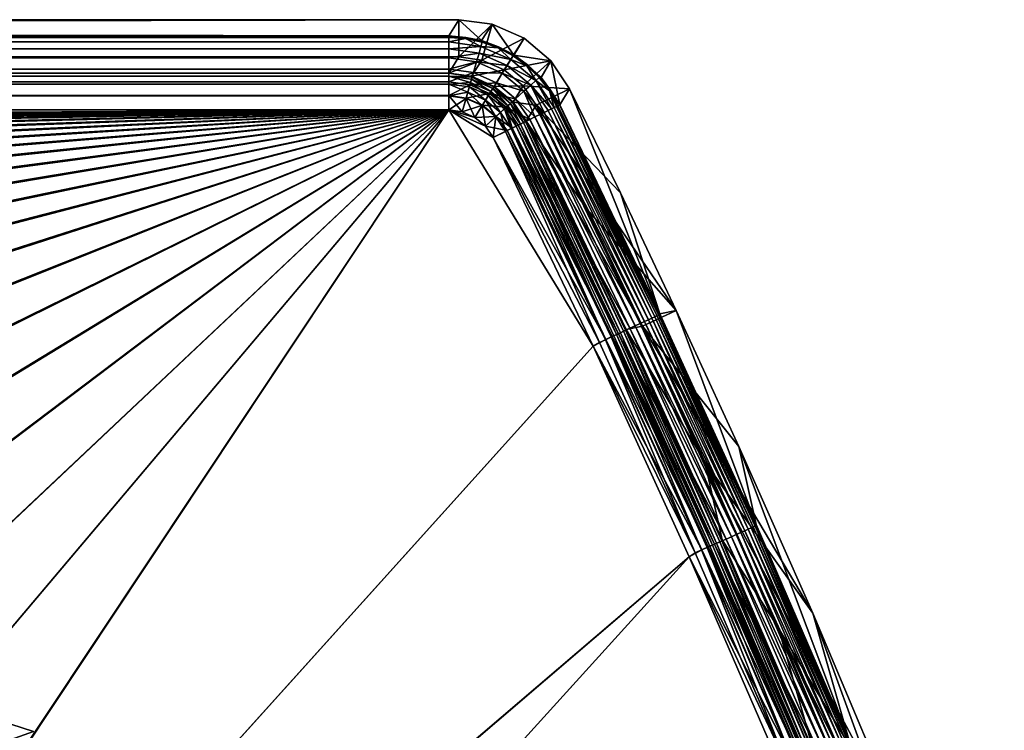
# Model space of a CAD drawing. Header units: metres. Extents: x 0 to 1400, y -1400 to 0.
# Tile 355 of 355: x 1256 to 1335, y -57 to 0. Entities that reach past the tile are written whole.
import ezdxf

# ---------------------------------------------------------------- set-up
doc = ezdxf.new("R2010")
doc.units = ezdxf.units.M

msp = doc.modelspace()

# ---------------------------------------------------------------- linework, layer by layer
at = {"layer": 'None'}
for points in [[(11.242748, -1.294015, -5.865956), (1290.58252, -1.294015, -5.865956), (9.948733, 0, -80)], [(1290.58252, -1.294015, -5.865956), (1291.388062, 0, -80), (9.948733, 0, -80)], [(1291.388062, -2.999513, -80.052353), (9.948733, -2.999543, -80.052361), (1291.388062, 0, -80)], [(9.948733, -2.999543, -80.052361), (9.948733, 0, -80), (1291.388062, 0, -80)], [(1290.58252, -1.294015, -5.865956), (1293.21228, -1.664633, -5.852549), (1291.388062, 0, -80)], [(1293.21228, -1.664633, -5.852549), (1294.068604, -0.367841, -80), (1291.388062, 0, -80)], [(1291.388062, -2.999513, -80.052353), (1291.388062, 0, -80), (1294.068604, -0.367841, -80)], [(1293.260498, -3.256342, -80.059189), (1291.388062, -2.999513, -80.052353), (1294.068604, -0.367841, -80)], [(1293.21228, -1.664633, -5.852549), (1295.812866, -2.844665, -5.847825), (1294.068604, -0.367841, -80)], [(1293.260498, -3.256342, -80.059189), (1294.068604, -0.367841, -80), (1296.643921, -1.501548, -80)], [(1295.812866, -2.844665, -5.847825), (1296.643921, -1.501548, -80), (1294.068604, -0.367841, -80)], [(11.242748, -1.777934, -3.61347), (1290.58313, -1.426031, -4.71613), (11.242748, -1.294015, -5.865956)], [(1290.58313, -1.426031, -4.71613), (1290.58313, -1.331961, -5.287838), (11.242748, -1.294015, -5.865956)], [(11.242748, -1.294015, -5.865956), (1290.58313, -1.331961, -5.287838), (1290.58252, -1.294015, -5.865956)], [(11.242748, -1.777934, -3.61347), (1290.58313, -1.777693, -3.61342), (1290.58313, -1.426031, -4.71613)], [(1293.21228, -1.664633, -5.852549), (1290.58252, -1.294015, -5.865956), (1291.955444, -1.42888, -5.282678)], [(1290.58252, -1.294015, -5.865956), (1290.58313, -1.331961, -5.287838), (1291.955444, -1.42888, -5.282678)], [(1291.955444, -1.42888, -5.282678), (1290.58313, -1.331961, -5.287838), (1290.58313, -1.426031, -4.71613)], [(1291.942383, -1.522773, -4.711677), (1291.955444, -1.42888, -5.282678), (1290.58313, -1.426031, -4.71613)], [(1290.58313, -1.426031, -4.71613), (1290.58313, -1.777693, -3.61342), (1291.942383, -1.522773, -4.711677)], [(1290.58313, -1.777693, -3.61342), (1293.181152, -2.145649, -3.603996), (1291.942383, -1.522773, -4.711677)], [(1293.304199, -1.71473, -5.277255), (1291.955444, -1.42888, -5.282678), (1291.942383, -1.522773, -4.711677)], [(1293.278076, -1.80632, -4.706699), (1293.304199, -1.71473, -5.277255), (1291.942383, -1.522773, -4.711677)], [(1291.942383, -1.522773, -4.711677), (1293.181152, -2.145649, -3.603996), (1293.278076, -1.80632, -4.706699)], [(1293.21228, -1.664633, -5.852549), (1291.955444, -1.42888, -5.282678), (1293.304199, -1.71473, -5.277255)], [(1295.059448, -4.048196, -80.061653), (1293.260498, -3.256342, -80.059189), (1296.643921, -1.501548, -80)], [(1295.059448, -4.048196, -80.061653), (1296.643921, -1.501548, -80), (1298.798828, -3.311, -80)], [(1296.643921, -1.501548, -80), (1295.812866, -2.844665, -5.847825), (1298.798828, -3.311, -80)], [(1290.58313, -2.33552, -2.599289), (1290.58313, -1.777693, -3.61342), (11.242748, -1.777934, -3.61347)], [(11.242748, -3.078722, -1.711938), (1290.58313, -2.33552, -2.599289), (11.242748, -1.777934, -3.61347)], [(11.242748, -3.078722, -1.711938), (1290.58313, -3.078547, -1.711852), (1290.58313, -2.33552, -2.599289)], [(1290.58313, -1.777693, -3.61342), (1290.58313, -2.33552, -2.599289), (1293.181152, -2.145649, -3.603996)], [(1290.58313, -2.33552, -2.599289), (1293.027588, -2.683194, -2.591883), (1293.181152, -2.145649, -3.603996)], [(1293.027588, -2.683194, -2.591883), (1290.58313, -2.33552, -2.599289), (1290.58313, -3.078547, -1.711852)], [(1293.181152, -2.145649, -3.603996), (1293.027588, -2.683194, -2.591883), (1295.579102, -3.210542, -3.600766)], [(1293.181152, -2.145649, -3.603996), (1294.560669, -2.272154, -4.703683), (1293.278076, -1.80632, -4.706699)], [(1293.181152, -2.145649, -3.603996), (1295.579102, -3.210542, -3.600766), (1294.560669, -2.272154, -4.703683)], [(1295.812866, -2.844665, -5.847825), (1293.21228, -1.664633, -5.852549), (1294.599365, -2.184835, -5.273966)], [(1294.599365, -2.184835, -5.273966), (1293.21228, -1.664633, -5.852549), (1293.304199, -1.71473, -5.277255)], [(1294.599365, -2.184835, -5.273966), (1293.304199, -1.71473, -5.277255), (1293.278076, -1.80632, -4.706699)], [(1294.560669, -2.272154, -4.703683), (1294.599365, -2.184835, -5.273966), (1293.278076, -1.80632, -4.706699)], [(1295.816284, -2.829267, -5.272861), (1294.599365, -2.184835, -5.273966), (1294.560669, -2.272154, -4.703683)], [(1295.765869, -2.910449, -4.702671), (1295.816284, -2.829267, -5.272861), (1294.560669, -2.272154, -4.703683)], [(1295.579102, -3.210542, -3.600766), (1295.765869, -2.910449, -4.702671), (1294.560669, -2.272154, -4.703683)], [(1295.816284, -2.829267, -5.272861), (1295.812866, -2.844665, -5.847825), (1294.599365, -2.184835, -5.273966)], [(9.948733, -2.999543, -80.052361), (1291.388062, -2.999513, -80.052353), (11.242748, -4.293558, -5.918313)], [(1291.388062, -2.999513, -80.052353), (1290.58313, -4.293558, -5.918313), (11.242748, -4.293558, -5.918313)], [(1290.58313, -3.978847, -0.984463), (1290.58313, -3.078547, -1.711852), (11.242748, -3.078722, -1.711938)], [(11.242748, -5.002666, -0.444534), (1290.58313, -3.978847, -0.984463), (11.242748, -3.078722, -1.711938)], [(1292.82373, -3.397202, -1.707133), (1293.027588, -2.683194, -2.591883), (1290.58313, -3.078547, -1.711852)], [(1291.388062, -2.999513, -80.052353), (1293.260498, -3.256342, -80.059189), (1290.58313, -4.293558, -5.918313)], [(1290.58313, -3.078547, -1.711852), (1290.58313, -3.978847, -0.984463), (1292.82373, -3.397202, -1.707133)], [(1295.283813, -3.685453, -2.589477), (1293.027588, -2.683194, -2.591883), (1292.82373, -3.397202, -1.707133)], [(1293.027588, -2.683194, -2.591883), (1295.283813, -3.685453, -2.589477), (1295.579102, -3.210542, -3.600766)], [(1295.765869, -2.910449, -4.702671), (1295.579102, -3.210542, -3.600766), (1296.871094, -3.709348, -4.70368)], [(1296.932373, -3.636026, -5.273962), (1295.816284, -2.829267, -5.272861), (1295.765869, -2.910449, -4.702671)], [(1296.871094, -3.709348, -4.70368), (1296.932373, -3.636026, -5.273962), (1295.765869, -2.910449, -4.702671)], [(1295.812866, -2.844665, -5.847825), (1295.816284, -2.829267, -5.272861), (1296.932373, -3.636026, -5.273962)], [(1295.812866, -2.844665, -5.847825), (1298.018921, -4.658001, -5.852578), (1298.798828, -3.311, -80)], [(1298.018921, -4.658001, -5.852578), (1295.812866, -2.844665, -5.847825), (1296.932373, -3.636026, -5.273962)], [(1293.260498, -3.256342, -80.059189), (1292.419922, -4.55238, -5.911553), (1290.58313, -4.293558, -5.918313)], [(1290.58313, -3.978847, -0.984463), (1292.576782, -4.261871, -0.982192), (1292.82373, -3.397202, -1.707133)], [(1293.260498, -3.256342, -80.059189), (1295.059448, -4.048196, -80.061653), (1292.419922, -4.55238, -5.911553)], [(1292.82373, -3.397202, -1.707133), (1292.576782, -4.261871, -0.982192), (1294.891602, -4.315983, -1.705507)], [(1294.891602, -4.315983, -1.705507), (1295.283813, -3.685453, -2.589477), (1292.82373, -3.397202, -1.707133)], [(1297.180054, -5.266157, -2.591879), (1295.283813, -3.685453, -2.589477), (1294.891602, -4.315983, -1.705507)], [(1296.564575, -5.312147, -80.059189), (1295.059448, -4.048196, -80.061653), (1298.798828, -3.311, -80)], [(1295.579102, -3.210542, -3.600766), (1295.283813, -3.685453, -2.589477), (1297.59436, -4.89083, -3.60399)], [(1295.283813, -3.685453, -2.589477), (1297.180054, -5.266157, -2.591879), (1297.59436, -4.89083, -3.60399)], [(1296.871094, -3.709348, -4.70368), (1295.579102, -3.210542, -3.600766), (1297.59436, -4.89083, -3.60399)], [(1296.564575, -5.312147, -80.059189), (1298.798828, -3.311, -80), (1300.31311, -5.55321, -80)], [(1297.926514, -4.589952, -5.277246), (1296.932373, -3.636026, -5.273962), (1296.871094, -3.709348, -4.70368)], [(1297.855957, -4.653903, -4.706692), (1297.926514, -4.589952, -5.277246), (1296.871094, -3.709348, -4.70368)], [(1297.855957, -4.653903, -4.706692), (1296.871094, -3.709348, -4.70368), (1297.59436, -4.89083, -3.60399)], [(1298.018921, -4.658001, -5.852578), (1296.932373, -3.636026, -5.273962), (1297.926514, -4.589952, -5.277246)], [(1298.798828, -3.311, -80), (1298.018921, -4.658001, -5.852578), (1299.511353, -6.854743, -5.865956)], [(1299.511353, -6.854743, -5.865956), (1300.31311, -5.55321, -80), (1298.798828, -3.311, -80)], [(1290.58313, -5.002582, -0.444461), (1290.58313, -3.978847, -0.984463), (11.242748, -5.002666, -0.444534)], [(11.242748, -4.534307, -4.797701), (11.242748, -4.293558, -5.918313), (1290.58313, -4.534073, -4.797638)], [(11.242748, -4.293558, -5.918313), (1290.58313, -4.293558, -5.918313), (1290.58313, -4.534073, -4.797638)], [(11.242748, -4.534307, -4.797701), (1290.58313, -4.534073, -4.797638), (1290.58313, -5.181283, -3.851596)], [(11.242748, -5.181449, -3.851689), (11.242748, -4.534307, -4.797701), (1290.58313, -5.181283, -3.851596)], [(1290.58313, -3.978847, -0.984463), (1290.58313, -5.002582, -0.444461), (1292.576782, -4.261871, -0.982192)], [(1290.58313, -5.002582, -0.444461), (1292.295776, -5.245498, -0.443247), (1292.576782, -4.261871, -0.982192)], [(1290.58313, -4.534073, -4.797638), (1290.58313, -4.293558, -5.918313), (1292.473022, -4.625282, -5.341588)], [(1292.473022, -4.625282, -5.341588), (1290.58313, -4.293558, -5.918313), (1292.419922, -4.55238, -5.911553)], [(1290.58313, -5.181283, -3.851596), (1290.58313, -4.534073, -4.797638), (1292.348389, -5.061515, -4.289472)], [(1290.58313, -4.534073, -4.797638), (1292.424805, -4.794093, -4.792995), (1292.348389, -5.061515, -4.289472)], [(1292.424805, -4.794093, -4.792995), (1290.58313, -4.534073, -4.797638), (1292.473022, -4.625282, -5.341588)], [(1292.576782, -4.261871, -0.982192), (1292.295776, -5.245498, -0.443247), (1294.416748, -5.079371, -0.981242)], [(1295.059448, -4.048196, -80.061653), (1294.236206, -5.376638, -5.909133), (1292.419922, -4.55238, -5.911553)], [(1292.473022, -4.625282, -5.341588), (1292.419922, -4.55238, -5.911553), (1294.217651, -5.399434, -5.339591)], [(1292.419922, -4.55238, -5.911553), (1294.236206, -5.376638, -5.909133), (1294.217651, -5.399434, -5.339591)], [(1294.124756, -5.548721, -4.7914), (1292.424805, -4.794093, -4.792995), (1292.473022, -4.625282, -5.341588)], [(1294.217651, -5.399434, -5.339591), (1294.124756, -5.548721, -4.7914), (1292.473022, -4.625282, -5.341588)], [(1292.576782, -4.261871, -0.982192), (1294.416748, -5.079371, -0.981242), (1294.891602, -4.315983, -1.705507)], [(1295.059448, -4.048196, -80.061653), (1296.564575, -5.312147, -80.059189), (1294.236206, -5.376638, -5.909133)], [(1294.891602, -4.315983, -1.705507), (1294.416748, -5.079371, -0.981242), (1296.629761, -5.764692, -1.70713)], [(1296.629761, -5.764692, -1.70713), (1297.180054, -5.266157, -2.591879), (1294.891602, -4.315983, -1.705507)], [(1297.855957, -4.653903, -4.706692), (1297.59436, -4.89083, -3.60399), (1298.700684, -5.726666, -4.711666)], [(1298.779175, -5.673361, -5.282666), (1297.926514, -4.589952, -5.277246), (1297.855957, -4.653903, -4.706692)], [(1298.700684, -5.726666, -4.711666), (1298.779175, -5.673361, -5.282666), (1297.855957, -4.653903, -4.706692)], [(1298.779175, -5.673361, -5.282666), (1298.018921, -4.658001, -5.852578), (1297.926514, -4.589952, -5.277246)], [(1299.511353, -6.854743, -5.865956), (1298.018921, -4.658001, -5.852578), (1298.779175, -5.673361, -5.282666)], [(1290.58313, -6.111274, -0.112144), (1290.58313, -5.002582, -0.444461), (11.242748, -5.002666, -0.444534)], [(1290.58313, -6.111274, -0.112144), (11.242748, -5.002666, -0.444534), (11.242748, -7.263255)], [(11.242748, -5.181449, -3.851689), (1290.58313, -5.181283, -3.851596), (1290.58313, -6.138533, -3.221081)], [(11.242748, -6.138612, -3.221156), (11.242748, -5.181449, -3.851689), (1290.58313, -6.138533, -3.221081)], [(1290.58313, -5.002582, -0.444461), (1290.58313, -6.111274, -0.112144), (1292.295776, -5.245498, -0.443247)], [(1290.58313, -5.181283, -3.851596), (1292.348389, -5.061515, -4.289472), (1292.246948, -5.416728, -3.849309)], [(1290.58313, -6.138533, -3.221081), (1290.58313, -5.181283, -3.851596), (1292.124146, -5.846894, -3.48865)], [(1292.124146, -5.846894, -3.48865), (1290.58313, -5.181283, -3.851596), (1292.246948, -5.416728, -3.849309)], [(1290.58313, -6.111274, -0.112144), (1291.991211, -6.312303, -0.112191), (1292.295776, -5.245498, -0.443247)], [(1291.991211, -6.312303, -0.112191), (1293.876587, -5.947658, -0.442818), (1292.295776, -5.245498, -0.443247)], [(1293.546387, -6.478433, -3.488189), (1292.124146, -5.846894, -3.48865), (1292.246948, -5.416728, -3.849309)], [(1292.246948, -5.416728, -3.849309), (1292.348389, -5.061515, -4.289472), (1293.782715, -6.098657, -3.848514)], [(1293.782715, -6.098657, -3.848514), (1293.546387, -6.478433, -3.488189), (1292.246948, -5.416728, -3.849309)], [(1292.295776, -5.245498, -0.443247), (1293.876587, -5.947658, -0.442818), (1294.416748, -5.079371, -0.981242)], [(1292.348389, -5.061515, -4.289472), (1292.424805, -4.794093, -4.792995), (1293.977783, -5.784978, -4.288288)], [(1292.348389, -5.061515, -4.289472), (1293.977783, -5.784978, -4.288288), (1293.782715, -6.098657, -3.848514)], [(1292.424805, -4.794093, -4.792995), (1294.124756, -5.548721, -4.7914), (1293.977783, -5.784978, -4.288288)], [(1293.876587, -5.947658, -0.442818), (1295.963379, -6.368423, -0.98219), (1294.416748, -5.079371, -0.981242)], [(1295.553101, -6.739979, -4.792993), (1294.124756, -5.548721, -4.7914), (1294.217651, -5.399434, -5.339591)], [(1294.217651, -5.399434, -5.339591), (1294.236206, -5.376638, -5.909133), (1295.683228, -6.62211, -5.341584)], [(1295.683228, -6.62211, -5.341584), (1295.553101, -6.739979, -4.792993), (1294.217651, -5.399434, -5.339591)], [(1296.564575, -5.312147, -80.059189), (1295.7771, -6.643245, -5.911569), (1294.236206, -5.376638, -5.909133)], [(1294.236206, -5.376638, -5.909133), (1295.7771, -6.643245, -5.911569), (1295.683228, -6.62211, -5.341584)], [(1294.416748, -5.079371, -0.981242), (1295.963379, -6.368423, -0.98219), (1296.629761, -5.764692, -1.70713)], [(1296.564575, -5.312147, -80.059189), (1297.622192, -6.87846, -80.052361), (1295.7771, -6.643245, -5.911569)], [(1297.622192, -6.87846, -80.052361), (1296.564575, -5.312147, -80.059189), (1300.31311, -5.55321, -80)], [(1298.262085, -7.46866, -2.137302), (1297.180054, -5.266157, -2.591879), (1296.629761, -5.764692, -1.70713)], [(1297.180054, -5.266157, -2.591879), (1298.848633, -7.180427, -3.092461), (1297.59436, -4.89083, -3.60399)], [(1298.262085, -7.46866, -2.137302), (1298.57605, -7.314347, -2.598888), (1297.180054, -5.266157, -2.591879)], [(1298.57605, -7.314347, -2.598888), (1298.848633, -7.180427, -3.092461), (1297.180054, -5.266157, -2.591879)], [(1298.848633, -7.180427, -3.092461), (1299.077026, -7.068157, -3.613595), (1297.59436, -4.89083, -3.60399)], [(1297.59436, -4.89083, -3.60399), (1299.077026, -7.068157, -3.613595), (1298.700684, -5.726666, -4.711666)], [(1290.58252, -7.263255), (1290.58313, -6.111274, -0.112144), (11.242748, -7.263255)], [(11.242748, -6.138612, -3.221156), (1290.58313, -6.138533, -3.221081), (1290.58313, -7.263255, -3)], [(11.242748, -7.263255, -3), (11.242748, -6.138612, -3.221156), (1290.58313, -7.263255, -3)], [(1290.58252, -7.263255), (1291.676758, -7.416335), (1290.58313, -6.111274, -0.112144)], [(1291.984375, -6.336243, -3.220523), (1290.58313, -6.138533, -3.221081), (1292.124146, -5.846894, -3.48865)], [(1291.676758, -7.416335), (1291.991211, -6.312303, -0.112191), (1290.58313, -6.111274, -0.112144)], [(1290.58313, -7.263255, -3), (1290.58313, -6.138533, -3.221081), (1291.984375, -6.336243, -3.220523)], [(1291.991211, -6.312303, -0.112191), (1291.676758, -7.416335), (1293.290894, -6.88929, -0.112086)], [(1293.27771, -6.910398, -3.220318), (1291.984375, -6.336243, -3.220523), (1292.124146, -5.846894, -3.48865)], [(1293.290894, -6.88929, -0.112086), (1293.876587, -5.947658, -0.442818), (1291.991211, -6.312303, -0.112191)], [(1293.546387, -6.478433, -3.488189), (1293.27771, -6.910398, -3.220318), (1292.124146, -5.846894, -3.48865)], [(1295.2052, -7.055212, -0.443246), (1293.876587, -5.947658, -0.442818), (1293.290894, -6.88929, -0.112086)], [(1294.741699, -7.475076, -3.488649), (1293.546387, -6.478433, -3.488189), (1293.782715, -6.098657, -3.848514)], [(1293.782715, -6.098657, -3.848514), (1293.977783, -5.784978, -4.288288), (1295.073242, -7.174721, -3.849308)], [(1295.073242, -7.174721, -3.849308), (1294.741699, -7.475076, -3.488649), (1293.782715, -6.098657, -3.848514)], [(1293.876587, -5.947658, -0.442818), (1295.2052, -7.055212, -0.443246), (1295.963379, -6.368423, -0.98219)], [(1293.977783, -5.784978, -4.288288), (1294.124756, -5.548721, -4.7914), (1295.346924, -6.926701, -4.289469)], [(1293.977783, -5.784978, -4.288288), (1295.346924, -6.926701, -4.289469), (1295.073242, -7.174721, -3.849308)], [(1294.124756, -5.548721, -4.7914), (1295.553101, -6.739979, -4.792993), (1295.346924, -6.926701, -4.289469)], [(1295.963379, -6.368423, -0.98219), (1297.521729, -7.832515, -1.326623), (1296.629761, -5.764692, -1.70713)], [(1296.629761, -5.764692, -1.70713), (1297.521729, -7.832515, -1.326623), (1297.909546, -7.641909, -1.711938)], [(1297.909546, -7.641909, -1.711938), (1298.262085, -7.46866, -2.137302), (1296.629761, -5.764692, -1.70713)], [(1297.622192, -6.87846, -80.052361), (1300.31311, -5.55321, -80), (1304.394287, -13.941833, -80)], [(1299.489624, -6.865383, -5.42401), (1298.779175, -5.673361, -5.282666), (1298.700684, -5.726666, -4.711666)], [(1299.077026, -7.068157, -3.613595), (1299.259155, -6.978668, -4.157339), (1298.700684, -5.726666, -4.711666)], [(1298.700684, -5.726666, -4.711666), (1299.259155, -6.978668, -4.157339), (1299.36853, -6.924917, -4.597202)], [(1299.36853, -6.924917, -4.597202), (1299.489624, -6.865383, -5.42401), (1298.700684, -5.726666, -4.711666)], [(1299.489624, -6.865383, -5.42401), (1299.511353, -6.854743, -5.865956), (1298.779175, -5.673361, -5.282666)], [(1299.511353, -6.854743, -5.865956), (1307.573242, -23.667604, -5.865956), (1300.31311, -5.55321, -80)], [(1307.573242, -23.667604, -5.865956), (1304.394287, -13.941833, -80), (1300.31311, -5.55321, -80)], [(1291.677124, -7.41644, -3), (1290.58313, -7.263255, -3), (1291.984375, -6.336243, -3.220523)], [(1291.676758, -7.416335), (1292.686523, -7.864559), (1293.290894, -6.88929, -0.112086)], [(1292.686768, -7.864694, -3), (1291.677124, -7.41644, -3), (1291.984375, -6.336243, -3.220523)], [(1293.27771, -6.910398, -3.220318), (1292.686768, -7.864694, -3), (1291.984375, -6.336243, -3.220523)], [(1293.290894, -6.88929, -0.112086), (1292.686523, -7.864559), (1294.382935, -7.800077, -0.112191)], [(1293.534302, -8.57308, -3), (1292.686768, -7.864694, -3), (1293.27771, -6.910398, -3.220318)], [(1294.364502, -7.816753, -3.220522), (1293.27771, -6.910398, -3.220318), (1293.546387, -6.478433, -3.488189)], [(1294.364502, -7.816753, -3.220522), (1293.534302, -8.57308, -3), (1293.27771, -6.910398, -3.220318)], [(1294.382935, -7.800077, -0.112191), (1295.2052, -7.055212, -0.443246), (1293.290894, -6.88929, -0.112086)], [(1294.741699, -7.475076, -3.488649), (1294.364502, -7.816753, -3.220522), (1293.546387, -6.478433, -3.488189)], [(1295.69165, -8.731893, -0.251109), (1295.2052, -7.055212, -0.443246), (1294.382935, -7.800077, -0.112191)], [(1295.073242, -7.174721, -3.849308), (1295.346924, -6.926701, -4.289469), (1296.022461, -8.56934, -3.851692)], [(1295.2052, -7.055212, -0.443246), (1297.102051, -8.038766, -0.984865), (1295.963379, -6.368423, -0.98219)], [(1295.69165, -8.731893, -0.251109), (1296.182739, -8.490542, -0.444482), (1295.2052, -7.055212, -0.443246)], [(1296.182739, -8.490542, -0.444482), (1297.102051, -8.038766, -0.984865), (1295.2052, -7.055212, -0.443246)], [(1295.346924, -6.926701, -4.289469), (1295.553101, -6.739979, -4.792993), (1296.354126, -8.406307, -4.293188)], [(1295.346924, -6.926701, -4.289469), (1296.354126, -8.406307, -4.293188), (1296.022461, -8.56934, -3.851692)], [(1296.603271, -8.283911, -4.797708), (1295.553101, -6.739979, -4.792993), (1295.683228, -6.62211, -5.341584)], [(1295.553101, -6.739979, -4.792993), (1296.603271, -8.283911, -4.797708), (1296.354126, -8.406307, -4.293188)], [(1295.683228, -6.62211, -5.341584), (1295.7771, -6.643245, -5.911569), (1296.760254, -8.20675, -5.346292)], [(1296.760254, -8.20675, -5.346292), (1296.603271, -8.283911, -4.797708), (1295.683228, -6.62211, -5.341584)], [(1295.7771, -6.643245, -5.911569), (1296.819336, -8.177726, -5.918313), (1296.760254, -8.20675, -5.346292)], [(1297.622192, -6.87846, -80.052361), (1296.819336, -8.177726, -5.918313), (1295.7771, -6.643245, -5.911569)], [(1297.102051, -8.038766, -0.984865), (1297.521729, -7.832515, -1.326623), (1295.963379, -6.368423, -0.98219)], [(1297.622192, -6.87846, -80.052361), (1301.690796, -15.24109, -80.052361), (1296.819336, -8.177726, -5.918313)], [(1301.690796, -15.24109, -80.052361), (1297.622192, -6.87846, -80.052361), (1308.876465, -23.399584, -80)], [(1308.876465, -23.399584, -80), (1297.622192, -6.87846, -80.052361), (1304.394287, -13.941833, -80)], [(1307.151489, -23.909859, -3.61347), (1299.077026, -7.068157, -3.613595), (1298.848633, -7.180427, -3.092461)], [(1307.334839, -23.824097, -4.157492), (1299.259155, -6.978668, -4.157339), (1299.077026, -7.068157, -3.613595)], [(1307.334839, -23.824097, -4.157492), (1299.077026, -7.068157, -3.613595), (1307.151489, -23.909859, -3.61347)], [(1307.469727, -23.761019, -4.718482), (1299.36853, -6.924917, -4.597202), (1299.259155, -6.978668, -4.157339)], [(1307.469727, -23.761019, -4.718482), (1299.259155, -6.978668, -4.157339), (1307.334839, -23.824097, -4.157492)], [(1307.555054, -23.721113, -5.290087), (1299.489624, -6.865383, -5.42401), (1299.36853, -6.924917, -4.597202)], [(1307.555054, -23.721113, -5.290087), (1299.36853, -6.924917, -4.597202), (1307.469727, -23.761019, -4.718482)], [(1307.573242, -23.667604, -5.865956), (1299.511353, -6.854743, -5.865956), (1299.489624, -6.865383, -5.42401)], [(1307.573242, -23.667604, -5.865956), (1299.489624, -6.865383, -5.42401), (1307.555054, -23.721113, -5.290087)], [(11.242748, -7.263255), (870.310974, -10.261849), (1290.58252, -7.263255)], [(1290.58313, -7.263255, -3), (870.462891, -9.488538, -3), (11.242748, -7.263255, -3)], [(870.310974, -10.261849), (886.99408, -10.556275), (1290.58252, -7.263255)], [(887.164978, -9.787214, -3), (870.462891, -9.488538, -3), (1290.58313, -7.263255, -3)], [(1290.58252, -7.263255), (886.99408, -10.556275), (903.663391, -11.297194)], [(903.853027, -10.532922, -3), (887.164978, -9.787214, -3), (1290.58313, -7.263255, -3)], [(903.663391, -11.297194), (920.306152, -12.493163), (1290.58252, -7.263255)], [(920.514526, -11.734218, -3), (903.853027, -10.532922, -3), (1290.58313, -7.263255, -3)], [(920.306152, -12.493163), (936.909119, -14.152548), (1290.58252, -7.263255)], [(1290.58313, -7.263255, -3), (937.135986, -13.399446, -3), (920.514526, -11.734218, -3)], [(1290.58252, -7.263255), (936.909119, -14.152548), (953.458191, -16.283445)], [(953.703369, -15.536713, -3), (937.135986, -13.399446, -3), (1290.58313, -7.263255, -3)], [(953.458191, -16.283445), (969.938416, -18.893616), (1290.58252, -7.263255)], [(970.201721, -18.153755, -3), (953.703369, -15.536713, -3), (1290.58313, -7.263255, -3)], [(969.938416, -18.893616), (986.334167, -21.99036), (1290.58252, -7.263255)], [(1290.58313, -7.263255, -3), (986.615417, -21.257874, -3), (970.201721, -18.153755, -3)], [(1290.58252, -7.263255), (986.334167, -21.99036), (1002.628906, -25.58049)], [(1002.927917, -24.855854, -3), (986.615417, -21.257874, -3), (1290.58313, -7.263255, -3)], [(1002.628906, -25.58049), (1018.805542, -29.670166), (1290.58252, -7.263255)], [(1019.122009, -28.953852, -3), (1002.927917, -24.855854, -3), (1290.58313, -7.263255, -3)], [(1018.805542, -29.670166), (1034.845947, -34.264824), (1290.58252, -7.263255)], [(1290.58313, -7.263255, -3), (1035.179688, -33.557289, -3), (1019.122009, -28.953852, -3)], [(1290.58252, -7.263255), (1034.845947, -34.264824), (1050.731689, -39.369057)], [(1051.082397, -38.670731, -3), (1035.179688, -33.557289, -3), (1290.58313, -7.263255, -3)], [(1050.731689, -39.369057), (1066.443115, -44.986507), (1290.58252, -7.263255)], [(1066.810547, -44.297794, -3), (1051.082397, -38.670731, -3), (1290.58313, -7.263255, -3)], [(1066.443115, -44.986507), (1081.960449, -51.119736), (1290.58252, -7.263255)], [(1290.58313, -7.263255, -3), (1082.34436, -50.44104, -3), (1066.810547, -44.297794, -3)], [(1290.58252, -7.263255), (1081.960449, -51.119736), (1097.263306, -57.770134)], [(1097.66333, -57.101841, -3), (1082.34436, -50.44104, -3), (1290.58313, -7.263255, -3)], [(1097.263306, -57.770134), (1112.330688, -64.937813), (1290.58252, -7.263255)], [(1112.746704, -64.280266, -3), (1097.66333, -57.101841, -3), (1290.58313, -7.263255, -3)], [(1112.330688, -64.937813), (1127.141602, -72.621475), (1290.58252, -7.263255)], [(1290.58313, -7.263255, -3), (1127.573364, -71.975037, -3), (1112.746704, -64.280266, -3)], [(1290.58252, -7.263255), (1127.141602, -72.621475), (1141.674805, -80.81839)], [(1142.121826, -80.183357, -3), (1127.573364, -71.975037, -3), (1290.58313, -7.263255, -3)], [(1141.674805, -80.81839), (1155.908936, -89.524254), (1290.58252, -7.263255)], [(1156.371094, -88.90094, -3), (1142.121826, -80.183357, -3), (1290.58313, -7.263255, -3)], [(1155.908936, -89.524254), (1169.822754, -98.733185), (1290.58252, -7.263255)], [(1290.58313, -7.263255, -3), (1170.299805, -98.121864, -3), (1156.371094, -88.90094, -3)], [(1290.58252, -7.263255), (1169.822754, -98.733185), (1183.39563, -108.437645)], [(1183.887207, -107.838615, -3), (1170.299805, -98.121864, -3), (1290.58313, -7.263255, -3)], [(1183.39563, -108.437645), (1196.6073, -118.628517), (1290.58252, -7.263255)], [(1197.113159, -118.04203, -3), (1183.887207, -107.838615, -3), (1290.58313, -7.263255, -3)], [(1196.6073, -118.628517), (1209.437866, -129.294922), (1290.58252, -7.263255)], [(1290.58313, -7.263255, -3), (1209.957886, -128.721237, -3), (1197.113159, -118.04203, -3)], [(1209.437866, -129.294922), (1302.207397, -26.284351), (1290.58252, -7.263255)], [(1302.207397, -26.284334, -3), (1209.957886, -128.721237, -3), (1290.58313, -7.263255, -3)], [(1302.207397, -26.284351), (1294.154541, -9.487292), (1290.58252, -7.263255)], [(1290.58252, -7.263255), (1294.154541, -9.487292), (1293.53418, -8.572985)], [(1293.53418, -8.572985), (1292.686523, -7.864559), (1290.58252, -7.263255)], [(1292.686523, -7.864559), (1291.676758, -7.416335), (1290.58252, -7.263255)], [(1291.677124, -7.41644, -3), (1292.686768, -7.864694, -3), (1290.58313, -7.263255, -3)], [(1292.686768, -7.864694, -3), (1293.534302, -8.57308, -3), (1290.58313, -7.263255, -3)], [(1290.58313, -7.263255, -3), (1293.534302, -8.57308, -3), (1294.154053, -9.487546, -3)], [(1294.154053, -9.487546, -3), (1302.207397, -26.284334, -3), (1290.58313, -7.263255, -3)], [(1292.686523, -7.864559), (1293.53418, -8.572985), (1294.382935, -7.800077, -0.112191)], [(1294.382935, -7.800077, -0.112191), (1293.53418, -8.572985), (1295.295166, -8.926763, -0.136958)], [(1294.154053, -9.487546, -3), (1293.534302, -8.57308, -3), (1294.364502, -7.816753, -3.220522)], [(1295.163452, -8.991508, -3.221157), (1294.154053, -9.487546, -3), (1294.364502, -7.816753, -3.220522)], [(1295.163452, -8.991508, -3.221157), (1294.364502, -7.816753, -3.220522), (1294.741699, -7.475076, -3.488649)], [(1295.295166, -8.926763, -0.136958), (1295.69165, -8.731893, -0.251109), (1294.382935, -7.800077, -0.112191)], [(1295.620483, -8.766881, -3.489815), (1294.741699, -7.475076, -3.488649), (1295.073242, -7.174721, -3.849308)], [(1295.620483, -8.766881, -3.489815), (1295.163452, -8.991508, -3.221157), (1294.741699, -7.475076, -3.488649)], [(1296.022461, -8.56934, -3.851692), (1295.620483, -8.766881, -3.489815), (1295.073242, -7.174721, -3.849308)], [(1305.581665, -24.643988, -1.326719), (1297.521729, -7.832515, -1.326623), (1297.102051, -8.038766, -0.984865)], [(1305.973145, -24.46089, -1.711938), (1297.909546, -7.641909, -1.711938), (1297.521729, -7.832515, -1.326623)], [(1305.973145, -24.46089, -1.711938), (1297.521729, -7.832515, -1.326623), (1305.581665, -24.643988, -1.326719)], [(1306.328857, -24.294535, -2.137379), (1298.262085, -7.46866, -2.137302), (1297.909546, -7.641909, -1.711938)], [(1306.328857, -24.294535, -2.137379), (1297.909546, -7.641909, -1.711938), (1305.973145, -24.46089, -1.711938)], [(1306.645752, -24.146349, -2.598965), (1298.57605, -7.314347, -2.598888), (1298.262085, -7.46866, -2.137302)], [(1306.645752, -24.146349, -2.598965), (1298.262085, -7.46866, -2.137302), (1306.328857, -24.294535, -2.137379)], [(1306.920898, -24.017677, -3.09242), (1298.848633, -7.180427, -3.092461), (1298.57605, -7.314347, -2.598888)], [(1306.920898, -24.017677, -3.09242), (1298.57605, -7.314347, -2.598888), (1306.645752, -24.146349, -2.598965)], [(1307.151489, -23.909859, -3.61347), (1298.848633, -7.180427, -3.092461), (1306.920898, -24.017677, -3.09242)], [(1293.53418, -8.572985), (1294.154541, -9.487292), (1295.295166, -8.926763, -0.136958)], [(1295.620483, -8.766881, -3.489815), (1296.022461, -8.56934, -3.851692), (1303.662842, -25.541275, -3.490045)], [(1304.230347, -25.275898, -0.444534), (1296.182739, -8.490542, -0.444482), (1295.69165, -8.731893, -0.251109)], [(1296.022461, -8.56934, -3.851692), (1296.354126, -8.406307, -4.293188), (1304.068359, -25.351633, -3.851689)], [(1303.662842, -25.541275, -3.490045), (1296.022461, -8.56934, -3.851692), (1303.873657, -25.442724, -3.660043)], [(1296.022461, -8.56934, -3.851692), (1304.068359, -25.351633, -3.851689), (1303.873657, -25.442724, -3.660043)], [(1305.158081, -24.842079, -0.985015), (1297.102051, -8.038766, -0.984865), (1296.182739, -8.490542, -0.444482)], [(1305.158081, -24.842079, -0.985015), (1296.182739, -8.490542, -0.444482), (1304.230347, -25.275898, -0.444534)], [(1296.354126, -8.406307, -4.293188), (1296.603271, -8.283911, -4.797708), (1304.403076, -25.19515, -4.292985)], [(1296.354126, -8.406307, -4.293188), (1304.403076, -25.19515, -4.292985), (1304.068359, -25.351633, -3.851689)], [(1296.603271, -8.283911, -4.797708), (1296.760254, -8.20675, -5.346292), (1304.654663, -25.077496, -4.797701)], [(1296.603271, -8.283911, -4.797708), (1304.654663, -25.077496, -4.797701), (1304.403076, -25.19515, -4.292985)], [(1296.760254, -8.20675, -5.346292), (1296.819336, -8.177726, -5.918313), (1304.812988, -25.003448, -5.347445)], [(1296.760254, -8.20675, -5.346292), (1304.812988, -25.003448, -5.347445), (1304.654663, -25.077496, -4.797701)], [(1296.819336, -8.177726, -5.918313), (1304.856201, -24.938366, -5.918313), (1304.812988, -25.003448, -5.347445)], [(1301.690796, -15.24109, -80.052361), (1306.159058, -24.669533, -80.052361), (1296.819336, -8.177726, -5.918313)], [(1296.819336, -8.177726, -5.918313), (1306.159058, -24.669533, -80.052361), (1304.856201, -24.938366, -5.918313)], [(1305.581665, -24.643988, -1.326719), (1297.102051, -8.038766, -0.984865), (1305.158081, -24.842079, -0.985015)], [(1294.154053, -9.487546, -3), (1295.163452, -8.991508, -3.221157), (1302.700684, -25.991236, -3.055977)], [(1302.207397, -26.284334, -3), (1294.154053, -9.487546, -3), (1302.700684, -25.991236, -3.055977)], [(1303.223999, -25.746523, -0.112516), (1295.295166, -8.926763, -0.136958), (1294.154541, -9.487292)], [(1303.223999, -25.746523, -0.112516), (1294.154541, -9.487292), (1302.207397, -26.284351)], [(1295.163452, -8.991508, -3.221157), (1295.620483, -8.766881, -3.489815), (1303.201416, -25.757101, -3.221156)], [(1302.700684, -25.991236, -3.055977), (1295.163452, -8.991508, -3.221157), (1303.201416, -25.757101, -3.221156)], [(1303.734375, -25.507816, -0.251606), (1295.69165, -8.731893, -0.251109), (1295.295166, -8.926763, -0.136958)], [(1303.734375, -25.507816, -0.251606), (1295.295166, -8.926763, -0.136958), (1303.223999, -25.746523, -0.112516)], [(1303.201416, -25.757101, -3.221156), (1295.620483, -8.766881, -3.489815), (1303.662842, -25.541275, -3.490045)], [(1304.230347, -25.275898, -0.444534), (1295.69165, -8.731893, -0.251109), (1303.734375, -25.507816, -0.251606)], [(1304.394287, -13.941833, -80), (1307.573242, -23.667604, -5.865956), (1308.876465, -23.399584, -80)], [(1306.159058, -24.669533, -80.052361), (1301.690796, -15.24109, -80.052361), (1308.876465, -23.399584, -80)], [(1306.159058, -24.669533, -80.052361), (1308.876465, -23.399584, -80), (1313.909302, -34.346737, -80)], [(1315.307861, -40.730938, -5.290087), (1307.555054, -23.721113, -5.290087), (1307.469727, -23.761019, -4.718482)], [(1315.309814, -40.636436, -5.865956), (1307.573242, -23.667604, -5.865956), (1307.555054, -23.721113, -5.290087)], [(1315.309814, -40.636436, -5.865956), (1307.555054, -23.721113, -5.290087), (1315.307861, -40.730938, -5.290087)], [(1307.573242, -23.667604, -5.865956), (1315.309814, -40.636436, -5.865956), (1308.876465, -23.399584, -80)], [(1308.876465, -23.399584, -80), (1315.309814, -40.636436, -5.865956), (1313.909302, -34.346737, -80)], [(1313.711914, -41.439953, -1.711938), (1305.973145, -24.46089, -1.711938), (1305.581665, -24.643988, -1.326719)], [(1314.070801, -41.280518, -2.137379), (1306.328857, -24.294535, -2.137379), (1305.973145, -24.46089, -1.711938)], [(1314.070801, -41.280518, -2.137379), (1305.973145, -24.46089, -1.711938), (1313.711914, -41.439953, -1.711938)], [(1314.390381, -41.138493, -2.598965), (1306.645752, -24.146349, -2.598965), (1306.328857, -24.294535, -2.137379)], [(1314.390381, -41.138493, -2.598965), (1306.328857, -24.294535, -2.137379), (1314.070801, -41.280518, -2.137379)], [(1314.668091, -41.015167, -3.09242), (1306.920898, -24.017677, -3.09242), (1306.645752, -24.146349, -2.598965)], [(1314.668091, -41.015167, -3.09242), (1306.645752, -24.146349, -2.598965), (1314.390381, -41.138493, -2.598965)], [(1314.900635, -40.911835, -3.61347), (1307.151489, -23.909859, -3.61347), (1306.920898, -24.017677, -3.09242)], [(1314.900635, -40.911835, -3.61347), (1306.920898, -24.017677, -3.09242), (1314.668091, -41.015167, -3.09242)], [(1315.085693, -40.829639, -4.157492), (1307.334839, -23.824097, -4.157492), (1307.151489, -23.909859, -3.61347)], [(1315.085693, -40.829639, -4.157492), (1307.151489, -23.909859, -3.61347), (1314.900635, -40.911835, -3.61347)], [(1315.22168, -40.769184, -4.718482), (1307.469727, -23.761019, -4.718482), (1307.334839, -23.824097, -4.157492)], [(1315.22168, -40.769184, -4.718482), (1307.334839, -23.824097, -4.157492), (1315.085693, -40.829639, -4.157492)], [(1315.307861, -40.730938, -5.290087), (1307.469727, -23.761019, -4.718482), (1315.22168, -40.769184, -4.718482)], [(1311.953613, -42.221073, -0.444534), (1304.230347, -25.275898, -0.444534), (1303.734375, -25.507816, -0.251606)], [(1304.068359, -25.351633, -3.851689), (1304.403076, -25.19515, -4.292985), (1311.790283, -42.293659, -3.851689)], [(1312.889526, -41.80529, -0.985015), (1305.158081, -24.842079, -0.985015), (1304.230347, -25.275898, -0.444534)], [(1312.889526, -41.80529, -0.985015), (1304.230347, -25.275898, -0.444534), (1311.953613, -42.221073, -0.444534)], [(1304.403076, -25.19515, -4.292985), (1304.654663, -25.077496, -4.797701), (1312.127808, -42.143681, -4.292985)], [(1304.403076, -25.19515, -4.292985), (1312.127808, -42.143681, -4.292985), (1311.790283, -42.293659, -3.851689)], [(1304.654663, -25.077496, -4.797701), (1304.812988, -25.003448, -5.347445), (1312.381714, -42.030918, -4.797701)], [(1304.654663, -25.077496, -4.797701), (1312.381714, -42.030918, -4.797701), (1312.127808, -42.143681, -4.292985)], [(1304.812988, -25.003448, -5.347445), (1304.856201, -24.938366, -5.918313), (1312.541382, -41.959949, -5.347445)], [(1304.812988, -25.003448, -5.347445), (1312.541382, -41.959949, -5.347445), (1312.381714, -42.030918, -4.797701)], [(1306.159058, -24.669533, -80.052361), (1311.17627, -35.58276, -80.052361), (1304.856201, -24.938366, -5.918313)], [(1304.856201, -24.938366, -5.918313), (1312.568726, -41.854496, -5.918313), (1312.541382, -41.959949, -5.347445)], [(1304.856201, -24.938366, -5.918313), (1311.17627, -35.58276, -80.052361), (1312.568726, -41.854496, -5.918313)], [(1313.316895, -41.615437, -1.326719), (1305.581665, -24.643988, -1.326719), (1305.158081, -24.842079, -0.985015)], [(1313.316895, -41.615437, -1.326719), (1305.158081, -24.842079, -0.985015), (1312.889526, -41.80529, -0.985015)], [(1313.711914, -41.439953, -1.711938), (1305.581665, -24.643988, -1.326719), (1313.316895, -41.615437, -1.326719)], [(1311.17627, -35.58276, -80.052361), (1306.159058, -24.669533, -80.052361), (1319.858521, -47.77298, -80)], [(1319.858521, -47.77298, -80), (1306.159058, -24.669533, -80.052361), (1313.909302, -34.346737, -80)], [(1310.938354, -42.672127, -0.112516), (1303.223999, -25.746523, -0.112516), (1302.207397, -26.284351)], [(1310.4104, -42.906666, -3.055977), (1302.207397, -26.284334, -3), (1302.700684, -25.991236, -3.055977)], [(1310.4104, -42.906666, -3.055977), (1302.700684, -25.991236, -3.055977), (1303.201416, -25.757101, -3.221156)], [(1310.915527, -42.682266, -3.221156), (1303.201416, -25.757101, -3.221156), (1303.662842, -25.541275, -3.490045)], [(1310.915527, -42.682266, -3.221156), (1310.4104, -42.906666, -3.055977), (1303.201416, -25.757101, -3.221156)], [(1311.453369, -42.443348, -0.251606), (1303.734375, -25.507816, -0.251606), (1303.223999, -25.746523, -0.112516)], [(1311.453369, -42.443348, -0.251606), (1303.223999, -25.746523, -0.112516), (1310.938354, -42.672127, -0.112516)], [(1311.381104, -42.475414, -3.490045), (1303.662842, -25.541275, -3.490045), (1303.873657, -25.442724, -3.660043)], [(1311.381104, -42.475414, -3.490045), (1310.915527, -42.682266, -3.221156), (1303.662842, -25.541275, -3.490045)], [(1311.953613, -42.221073, -0.444534), (1303.734375, -25.507816, -0.251606), (1311.453369, -42.443348, -0.251606)], [(1303.873657, -25.442724, -3.660043), (1304.068359, -25.351633, -3.851689), (1311.59375, -42.380962, -3.660043)], [(1311.59375, -42.380962, -3.660043), (1311.381104, -42.475414, -3.490045), (1303.873657, -25.442724, -3.660043)], [(1304.068359, -25.351633, -3.851689), (1311.790283, -42.293659, -3.851689), (1311.59375, -42.380962, -3.660043)], [(1309.933228, -43.234287), (1302.207397, -26.284351), (1209.437866, -129.294922)], [(1302.207397, -26.284334, -3), (1309.933105, -43.234257, -3), (1209.957886, -128.721237, -3)], [(1309.933105, -43.234257, -3), (1302.207397, -26.284334, -3), (1310.4104, -42.906666, -3.055977)], [(1310.938354, -42.672127, -0.112516), (1302.207397, -26.284351), (1309.933228, -43.234287)], [(1315.309814, -40.636436, -5.865956), (1322.718994, -57.758438, -5.865956), (1313.909302, -34.346737, -80)], [(1313.909302, -34.346737, -80), (1322.718994, -57.758438, -5.865956), (1319.858521, -47.77298, -80)], [(1311.17627, -35.58276, -80.052361), (1317.107056, -48.967396, -80.052361), (1312.568726, -41.854496, -5.918313)], [(1317.107056, -48.967396, -80.052361), (1311.17627, -35.58276, -80.052361), (1327.883301, -66.815987, -80)], [(1327.883301, -66.815987, -80), (1311.17627, -35.58276, -80.052361), (1319.858521, -47.77298, -80)], [(1321.807007, -58.282738, -2.598965), (1314.390381, -41.138493, -2.598965), (1314.070801, -41.280518, -2.137379)], [(1322.086914, -58.164814, -3.09242), (1314.668091, -41.015167, -3.09242), (1314.390381, -41.138493, -2.598965)], [(1322.086914, -58.164814, -3.09242), (1314.390381, -41.138493, -2.598965), (1321.807007, -58.282738, -2.598965)], [(1322.321411, -58.066002, -3.61347), (1314.900635, -40.911835, -3.61347), (1314.668091, -41.015167, -3.09242)], [(1322.321411, -58.066002, -3.61347), (1314.668091, -41.015167, -3.09242), (1322.086914, -58.164814, -3.09242)], [(1322.508057, -57.987404, -4.157492), (1315.085693, -40.829639, -4.157492), (1314.900635, -40.911835, -3.61347)], [(1322.508057, -57.987404, -4.157492), (1314.900635, -40.911835, -3.61347), (1322.321411, -58.066002, -3.61347)], [(1322.645264, -57.929596, -4.718482), (1315.22168, -40.769184, -4.718482), (1315.085693, -40.829639, -4.157492)], [(1322.645264, -57.929596, -4.718482), (1315.085693, -40.829639, -4.157492), (1322.508057, -57.987404, -4.157492)], [(1322.732056, -57.893024, -5.290087), (1315.307861, -40.730938, -5.290087), (1315.22168, -40.769184, -4.718482)], [(1322.732056, -57.893024, -5.290087), (1315.22168, -40.769184, -4.718482), (1322.645264, -57.929596, -4.718482)], [(1322.718994, -57.758438, -5.865956), (1315.309814, -40.636436, -5.865956), (1315.307861, -40.730938, -5.290087)], [(1322.718994, -57.758438, -5.865956), (1315.307861, -40.730938, -5.290087), (1322.732056, -57.893024, -5.290087)], [(1320.293457, -58.920353, -0.985015), (1312.889526, -41.80529, -0.985015), (1311.953613, -42.221073, -0.444534)], [(1312.381714, -42.030918, -4.797701), (1312.541382, -41.959949, -5.347445), (1319.78125, -59.136105, -4.797701)], [(1312.541382, -41.959949, -5.347445), (1312.568726, -41.854496, -5.918313), (1319.942383, -59.068241, -5.347445)], [(1312.541382, -41.959949, -5.347445), (1319.942383, -59.068241, -5.347445), (1319.78125, -59.136105, -4.797701)], [(1312.568726, -41.854496, -5.918313), (1319.954956, -58.923313, -5.918313), (1319.942383, -59.068241, -5.347445)], [(1312.568726, -41.854496, -5.918313), (1317.107056, -48.967396, -80.052361), (1319.954956, -58.923313, -5.918313)], [(1320.724365, -58.738808, -1.326719), (1313.316895, -41.615437, -1.326719), (1312.889526, -41.80529, -0.985015)], [(1320.724365, -58.738808, -1.326719), (1312.889526, -41.80529, -0.985015), (1320.293457, -58.920353, -0.985015)], [(1321.122681, -58.571003, -1.711938), (1313.711914, -41.439953, -1.711938), (1313.316895, -41.615437, -1.326719)], [(1321.122681, -58.571003, -1.711938), (1313.316895, -41.615437, -1.326719), (1320.724365, -58.738808, -1.326719)], [(1321.484619, -58.418545, -2.137379), (1314.070801, -41.280518, -2.137379), (1313.711914, -41.439953, -1.711938)], [(1321.484619, -58.418545, -2.137379), (1313.711914, -41.439953, -1.711938), (1321.122681, -58.571003, -1.711938)], [(1321.807007, -58.282738, -2.598965), (1314.070801, -41.280518, -2.137379), (1321.484619, -58.418545, -2.137379)], [(1318.325806, -59.749245, -0.112516), (1310.938354, -42.672127, -0.112516), (1309.933228, -43.234287)], [(1317.793457, -59.973515, -3.055977), (1310.4104, -42.906666, -3.055977), (1310.915527, -42.682266, -3.221156)], [(1318.302856, -59.758938, -3.221156), (1310.915527, -42.682266, -3.221156), (1311.381104, -42.475414, -3.490045)], [(1318.302856, -59.758938, -3.221156), (1317.793457, -59.973515, -3.055977), (1310.915527, -42.682266, -3.221156)], [(1318.845215, -59.530476, -0.251606), (1311.453369, -42.443348, -0.251606), (1310.938354, -42.672127, -0.112516)], [(1318.845215, -59.530476, -0.251606), (1310.938354, -42.672127, -0.112516), (1318.325806, -59.749245, -0.112516)], [(1318.772339, -59.561142, -3.490045), (1311.381104, -42.475414, -3.490045), (1311.59375, -42.380962, -3.660043)], [(1318.772339, -59.561142, -3.490045), (1318.302856, -59.758938, -3.221156), (1311.381104, -42.475414, -3.490045)], [(1319.349731, -59.317932, -0.444534), (1311.953613, -42.221073, -0.444534), (1311.453369, -42.443348, -0.251606)], [(1319.349731, -59.317932, -0.444534), (1311.453369, -42.443348, -0.251606), (1318.845215, -59.530476, -0.251606)], [(1311.59375, -42.380962, -3.660043), (1311.790283, -42.293659, -3.851689), (1318.986816, -59.470825, -3.660043)], [(1318.986816, -59.470825, -3.660043), (1318.772339, -59.561142, -3.490045), (1311.59375, -42.380962, -3.660043)], [(1311.790283, -42.293659, -3.851689), (1312.127808, -42.143681, -4.292985), (1319.184937, -59.387341, -3.851689)], [(1311.790283, -42.293659, -3.851689), (1319.184937, -59.387341, -3.851689), (1318.986816, -59.470825, -3.660043)], [(1320.293457, -58.920353, -0.985015), (1311.953613, -42.221073, -0.444534), (1319.349731, -59.317932, -0.444534)], [(1312.127808, -42.143681, -4.292985), (1312.381714, -42.030918, -4.797701), (1319.525391, -59.243931, -4.292985)], [(1312.127808, -42.143681, -4.292985), (1319.525391, -59.243931, -4.292985), (1319.184937, -59.387341, -3.851689)], [(1312.381714, -42.030918, -4.797701), (1319.78125, -59.136105, -4.797701), (1319.525391, -59.243931, -4.292985)], [(1221.869019, -140.424728), (1309.933228, -43.234287), (1209.437866, -129.294922)], [(1309.933105, -43.234257, -3), (1222.40271, -139.86412, -3), (1209.957886, -128.721237, -3)], [(1317.328613, -60.330975), (1309.933228, -43.234287), (1221.869019, -140.424728)], [(1309.933105, -43.234257, -3), (1317.328491, -60.330929, -3), (1222.40271, -139.86412, -3)], [(1317.793457, -59.973515, -3.055977), (1309.933105, -43.234257, -3), (1310.4104, -42.906666, -3.055977)], [(1317.328491, -60.330929, -3), (1309.933105, -43.234257, -3), (1317.793457, -59.973515, -3.055977)], [(1318.325806, -59.749245, -0.112516), (1309.933228, -43.234287), (1317.328613, -60.330975)], [(1322.718994, -57.758438, -5.865956), (1329.798462, -75.030792, -5.865956), (1319.858521, -47.77298, -80)], [(1319.858521, -47.77298, -80), (1329.798462, -75.030792, -5.865956), (1327.883301, -66.815987, -80)], [(1317.107056, -48.967396, -80.052361), (1325.106934, -67.951378, -80.052361), (1319.954956, -58.923313, -5.918313)], [(1325.106934, -67.951378, -80.052361), (1317.107056, -48.967396, -80.052361), (1335.271973, -85.434593, -80)], [(1335.271973, -85.434593, -80), (1317.107056, -48.967396, -80.052361), (1327.883301, -66.815987, -80)]]:
    msp.add_3dface(points, dxfattribs=at)
at = {"layer": 'None0'}
for points in [[(1257.185059, -57.298237, -521.977783), (1250.032227, -54.979324, -521.977783), (1243.981201, -62.019112, -521.977783)], [(1250.032227, -54.979324, -541.977783), (1257.185059, -57.298237, -541.977783), (1243.981201, -62.019112, -541.977783)], [(1250.032227, -54.979324, -521.977783), (1257.185059, -57.298237, -521.977783), (1250.032227, -54.979324, -541.977783)], [(1257.185059, -57.298237, -521.977783), (1257.185059, -57.298237, -541.977783), (1250.032227, -54.979324, -541.977783)]]:
    msp.add_3dface(points, dxfattribs=at)

doc.saveas('drawing.dxf')
